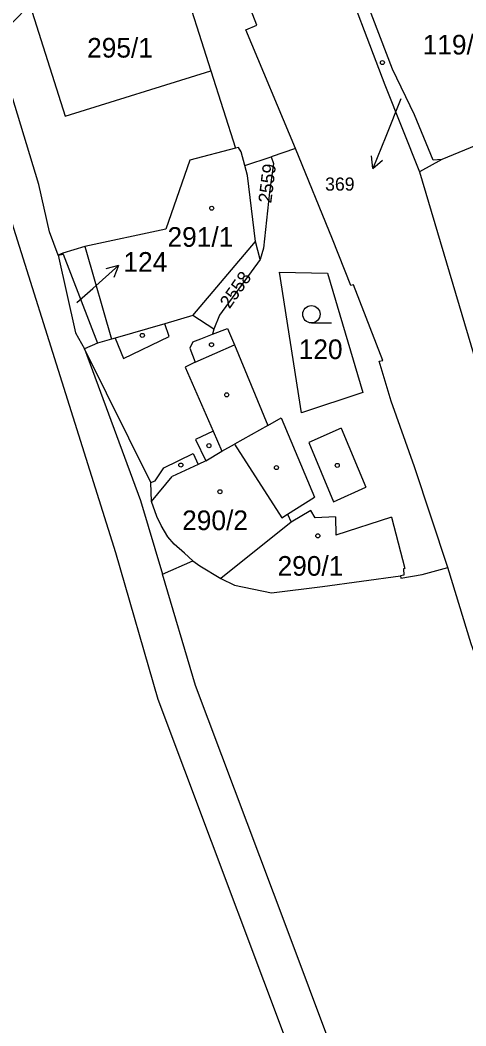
# Model space of a CAD drawing. Extents: x -679220 to -673243, y -1075091 to -1066557.
# Drawn here: x -676644.6 to -676606, y -1071608.6 to -1071521.5 of the extents above; entities that cross this region are included whole.
import ezdxf

# ---------------------------------------------------------------- set-up
doc = ezdxf.new("R2010")
doc.units = 0
for name, color, linetype in [('Hranice parcel', 7, 'Continuous'), ('Parcelní čísla', 7, 'Continuous'), ('Pop  PČ popisy', 7, 'Continuous'), ('Vnitřní kresba', 7, 'Continuous'), ('Značky budov', 7, 'Continuous'), ('Značky kultur', 7, 'Continuous')]:
    doc.layers.add(name, color=color, linetype=linetype)

msp = doc.modelspace()

# ---------------------------------------------------------------- linework, layer by layer
at = {"layer": 'Hranice parcel'}
for p, q in [((-676620.78, -1071532.61), (-676622.88, -1071533.31)), ((-676625.16, -1071534.07), (-676622.88, -1071533.31)), ((-676608.1, -1071533.54), (-676610.05, -1071534.63)), ((-676610.05, -1071534.63), (-676602.85, -1071558.94)), ((-676629.65, -1071547.07), (-676624.24, -1071540.65)), ((-676623.82, -1071542.22), (-676624.24, -1071540.65)), ((-676627.84, -1071548.23), (-676629.65, -1071547.07)), ((-676637.9, -1071549.45), (-676639.02, -1071549.94))]:
    msp.add_line(p, q, dxfattribs=at)
for points in [[(-676618, -1071513.9), (-676617.17, -1071516.21), (-676613.04, -1071527.09), (-676610.05, -1071534.63)], [(-676608.1, -1071533.54), (-676608.87, -1071533.62), (-676610.49, -1071529.69), (-676612.37, -1071525.73), (-676616.31, -1071515.45), (-676616.83, -1071515.56), (-676617.31, -1071513.74)], [(-676620.78, -1071532.61), (-676625.07, -1071522.32), (-676624.12, -1071521.92), (-676625.02, -1071519.59), (-676626.29, -1071515.38)], [(-676646.2, -1071525.09), (-676645.26, -1071521.72), (-676643.75, -1071520.16), (-676639.63, -1071518.91), (-676639.68, -1071518.77), (-676636.12, -1071517.69), (-676636.07, -1071517.83), (-676632.32, -1071516.69), (-676630.77, -1071517.42), (-676628.09, -1071525.87), (-676625.95, -1071532.58)], [(-676651.25, -1071520.53), (-676649.67, -1071525.28), (-676636.33, -1071567.59), (-676632.67, -1071580.29), (-676618.91, -1071616.92), (-676601.45, -1071672.26), (-676590.27, -1071707.98), (-676587.53, -1071724.18), (-676588.53, -1071766.09), (-676588.57, -1071776.49), (-676583.64, -1071788.99), (-676568.69, -1071809.98), (-676555.21, -1071828.53), (-676552.27, -1071835.54), (-676544.88, -1071865.16), (-676535.44, -1071910.25), (-676533.59, -1071921.04), (-676532.8, -1071927.61), (-676534.01, -1071935.8), (-676540.25, -1071959.64), (-676548.46, -1071989.23), (-676550.64, -1071999.75), (-676548.02, -1072010.25), (-676541.89, -1072018.69)], [(-676641.31, -1071541.84), (-676642.05, -1071539.81), (-676642.96, -1071535.72), (-676645.31, -1071528.02), (-676645.91, -1071525.8), (-676646.2, -1071525.09)], [(-676602.02, -1071528.97), (-676603.42, -1071529.64), (-676602.58, -1071531.28), (-676608.1, -1071533.54)], [(-676625.95, -1071532.58), (-676629.91, -1071533.61), (-676631.99, -1071539.59), (-676638.98, -1071541.08), (-676640.89, -1071541.65), (-676641.31, -1071541.84)], [(-676625.16, -1071534.07), (-676625.48, -1071532.89), (-676625.71, -1071532.51), (-676625.95, -1071532.58)], [(-676607.6, -1071568.89), (-676610.47, -1071560.16), (-676612.49, -1071554.49), (-676613.53, -1071551.01), (-676613.22, -1071550.95), (-676615.76, -1071544.41), (-676615.98, -1071544.45), (-676617.58, -1071540.45), (-676620.78, -1071532.61)], [(-676624.24, -1071540.65), (-676624.92, -1071534.94), (-676625.16, -1071534.07)], [(-676622.88, -1071533.31), (-676622.68, -1071533.9), (-676623.02, -1071536.37), (-676623.54, -1071541.22), (-676623.82, -1071542.22)], [(-676641.31, -1071541.84), (-676640.85, -1071541.75), (-676637.9, -1071549.45)], [(-676641.31, -1071541.84), (-676639.79, -1071548.57), (-676639.02, -1071549.94)], [(-676623.82, -1071542.22), (-676627.35, -1071547.02), (-676627.84, -1071548.23)], [(-676614.95, -1071553.74), (-676620.24, -1071555.49), (-676622.14, -1071543.31), (-676618.01, -1071543.4), (-676614.95, -1071553.74)], [(-676629.65, -1071547.07), (-676632.08, -1071547.77), (-676636.38, -1071549.01), (-676636.69, -1071549.1), (-676637.9, -1071549.45)], [(-676627.84, -1071548.23), (-676627.95, -1071548.68), (-676626.64, -1071548.18), (-676626.05, -1071549.6), (-676623.17, -1071556.58), (-676626.05, -1071558.21), (-676621.95, -1071564.57), (-676621.46, -1071564.26), (-676621.13, -1071564.94), (-676627.22, -1071569.83)], [(-676639.02, -1071549.94), (-676634.17, -1071563.08), (-676632.27, -1071569.47)], [(-676632.27, -1071569.47), (-676629.64, -1071568.3), (-676629.05, -1071568.73), (-676627.22, -1071569.83)], [(-676627.22, -1071569.83), (-676626.05, -1071570.42), (-676622.84, -1071571.07), (-676618.42, -1071570.51), (-676611.69, -1071569.59), (-676611.66, -1071569.81), (-676609.81, -1071569.48), (-676607.6, -1071568.89)], [(-676580.68, -1071633.69), (-676587.06, -1071635.56), (-676587.74, -1071632.93), (-676590, -1071625.67), (-676592.12, -1071618.2), (-676593.61, -1071613.48), (-676596.7, -1071603.01), (-676596.99, -1071603.08), (-676599.38, -1071595.86), (-676598.99, -1071595.76), (-676601.12, -1071589.51), (-676602.88, -1071582.31), (-676603.12, -1071582.37), (-676605.57, -1071575.49), (-676607.6, -1071568.89)], [(-676541.48, -1071865.21), (-676541.59, -1071864.65), (-676541.5, -1071864.22), (-676548.91, -1071834.51), (-676552.17, -1071826.9), (-676565.68, -1071808.28), (-676580.41, -1071787.4), (-676585.19, -1071776.11), (-676585.04, -1071766.54), (-676583.77, -1071723.83), (-676586.78, -1071707.4), (-676598.16, -1071671.22), (-676605.17, -1071648.76), (-676615.61, -1071615.91), (-676621.57, -1071599.95), (-676629.42, -1071579.1), (-676632.27, -1071569.47)]]:
    msp.add_lwpolyline(points, dxfattribs=at)
at = {"layer": 'Pop  PČ popisy'}
for p, q in [((-676611.66, -1071528.3), (-676612.97, -1071531.56)), ((-676612.97, -1071531.56), (-676614.094, -1071534.342)), ((-676614.094, -1071534.342), (-676614.183, -1071533.226)), ((-676614.094, -1071534.342), (-676613.255, -1071533.602)), ((-676638.31, -1071544.73), (-676636.08, -1071542.722)), ((-676636.08, -1071542.722), (-676637.159, -1071543.02)), ((-676636.08, -1071542.722), (-676636.489, -1071543.764)), ((-676639.67, -1071545.94), (-676638.31, -1071544.73))]:
    msp.add_line(p, q, dxfattribs=at)
at = {"layer": 'Vnitřní kresba'}
for p, q in [((-676643.75, -1071520.16), (-676640.68, -1071529.8)), ((-676640.68, -1071529.8), (-676628.09, -1071525.87)), ((-676640.85, -1071541.75), (-676640.89, -1071541.65)), ((-676638.98, -1071541.08), (-676638.9, -1071541.37)), ((-676638.9, -1071541.37), (-676636.69, -1071549.1)), ((-676631.7, -1071548.87), (-676632.08, -1071547.77)), ((-676635.64, -1071550.79), (-676631.7, -1071548.87)), ((-676628.96, -1071549.07), (-676627.95, -1071548.68)), ((-676636.38, -1071549.01), (-676635.64, -1071550.79)), ((-676629.64, -1071549.33), (-676629.91, -1071549.89)), ((-676629.64, -1071549.33), (-676628.96, -1071549.07)), ((-676629.45, -1071551.09), (-676626.05, -1071549.6)), ((-676633.27, -1071561.52), (-676639.02, -1071549.94)), ((-676629.91, -1071549.89), (-676629.45, -1071551.09)), ((-676629.45, -1071551.09), (-676630.31, -1071551.52)), ((-676630.31, -1071551.52), (-676627.89, -1071557.08)), ((-676623.17, -1071556.58), (-676622.02, -1071555.93)), ((-676622.02, -1071555.93), (-676619.13, -1071562.78)), ((-676627.89, -1071557.08), (-676629.42, -1071557.8)), ((-676627.89, -1071557.08), (-676627.13, -1071558.82)), ((-676616.82, -1071556.82), (-676619.61, -1071558.05)), ((-676616.82, -1071556.82), (-676614.69, -1071561.93)), ((-676629.42, -1071557.8), (-676628.52, -1071559.65)), ((-676627.13, -1071558.82), (-676626.05, -1071558.21)), ((-676619.61, -1071558.05), (-676617.47, -1071563.2)), ((-676632.16, -1071560.26), (-676629.62, -1071559.01)), ((-676629.62, -1071559.01), (-676629.18, -1071559.96)), ((-676628.52, -1071559.65), (-676627.13, -1071558.82)), ((-676629.18, -1071559.96), (-676631.44, -1071561.01)), ((-676628.52, -1071559.65), (-676629.18, -1071559.96)), ((-676633.21, -1071563.17), (-676631.44, -1071561.01)), ((-676632.91, -1071561.38), (-676632.16, -1071560.26)), ((-676633.27, -1071561.52), (-676632.91, -1071561.38)), ((-676633.21, -1071563.17), (-676633.27, -1071561.52)), ((-676617.47, -1071563.2), (-676614.69, -1071561.93)), ((-676621.46, -1071564.26), (-676619.13, -1071562.78)), ((-676632.75, -1071564.45), (-676633.21, -1071563.17)), ((-676632.4, -1071565.24), (-676632.75, -1071564.45)), ((-676619.43, -1071563.94), (-676621.13, -1071564.94)), ((-676619.06, -1071564.57), (-676619.43, -1071563.94)), ((-676617.32, -1071564.48), (-676619.06, -1071564.57)), ((-676617.32, -1071564.48), (-676617.27, -1071566.07)), ((-676612.47, -1071564.52), (-676617.27, -1071566.07)), ((-676612.47, -1071564.52), (-676611.31, -1071568.96)), ((-676631.8, -1071566.22), (-676632.4, -1071565.24)), ((-676631.25, -1071566.87), (-676631.8, -1071566.22)), ((-676630.38, -1071567.65), (-676631.25, -1071566.87)), ((-676629.64, -1071568.3), (-676630.38, -1071567.65)), ((-676611.39, -1071569.55), (-676611.69, -1071569.59)), ((-676611.31, -1071568.96), (-676611.44, -1071568.99)), ((-676611.44, -1071568.99), (-676611.39, -1071569.55))]:
    msp.add_line(p, q, dxfattribs=at)
at = {"layer": 'Značky budov'}
for centre in [(-676613.257, -1071525.159), (-676628.017, -1071537.769), (-676634.017, -1071548.779), (-676628.037, -1071549.589), (-676626.717, -1071553.929), (-676628.257, -1071558.329), (-676630.687, -1071560.009), (-676622.417, -1071560.229), (-676617.157, -1071560.039), (-676627.307, -1071562.319), (-676618.837, -1071566.139)]:
    msp.add_circle(centre, 0.175, dxfattribs=at)
at = {"layer": 'Značky kultur'}
msp.add_line((-676619.393, -1071547.7), (-676617.643, -1071547.7), dxfattribs=at)
msp.add_circle((-676619.393, -1071546.95), 0.75, dxfattribs=at)

# ---------------------------------------------------------------- texts
at = {"layer": 'Parcelní čísla'}
for s, height, p in [('119/4', 1.7, (-676609.77, -1071524.46)), ('295/1', 1.7, (-676638.79, -1071524.729)), ('369', 1.14, (-676618.208, -1071536.25)), ('291/1', 1.7, (-676631.838, -1071541.11)), ('124', 1.7, (-676635.65, -1071543.269)), ('120', 1.7, (-676620.49, -1071550.83)), ('290/2', 1.7, (-676630.57, -1071565.64)), ('290/1', 1.7, (-676622.32, -1071569.59))]:
    msp.add_text(s, height=height, dxfattribs=at).set_placement(p)
for s, rotation, p in [('2559', 83, (-676622.864, -1071537.369)), ('2558', 55, (-676626.473, -1071546.536))]:
    msp.add_text(s, height=1.14, rotation=rotation, dxfattribs=at).set_placement(p)

doc.saveas('drawing.dxf')
